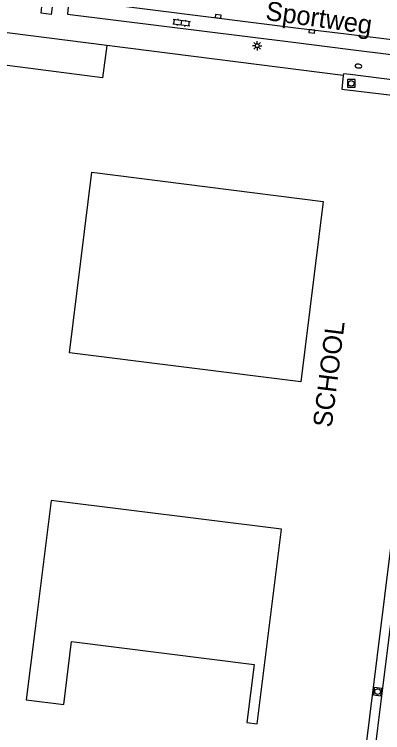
# Model space of a CAD drawing. Extents: x 131000 to 133014, y 396499 to 399001.
# Drawn here: x 132422 to 132470.7, y 396968.2 to 397063.2 of the extents above; entities that cross this region are included whole.
import ezdxf

# ---------------------------------------------------------------- set-up
doc = ezdxf.new("R2010")
doc.units = 0
for name, color, linetype in [('gg-afsc-hekwerk', 7, 'Continuous'), ('gg-anno-openbare ruimte label', 7, 'Continuous'), ('gg-bbg-gedigitaliseerde bebouwing', 7, 'Continuous'), ('gg-bbg-hoofdgebouw', 7, 'Continuous'), ('gg-knt-verharding', 7, 'Continuous'), ('gg-knt-verharding nz', 7, 'Continuous'), ('gt-anno-naam bijzondere bebouwing', 7, 'Continuous'), ('gt-symb-brandkraan', 7, 'Continuous'), ('gt-symb-klinker verharding', 7, 'Continuous'), ('gt-symb-kolk', 7, 'Continuous'), ('gt-symb-lichtmast', 7, 'Continuous'), ('gt-symb-rioolschacht', 7, 'Continuous')]:
    doc.layers.add(name, color=color, linetype=linetype)

# ---------------------------------------------------------------- blocks, each defined once
blk = doc.blocks.new('gt0-RS')
at = {"layer": 'gt-symb-rioolschacht'}
blk.add_lwpolyline([(-0.5, -0.5), (0.5, -0.5), (0.5, 0.5), (-0.5, 0.5)], close=True, dxfattribs=at)
blk.add_circle((0, 0), 0.375, dxfattribs=at)
blk = doc.blocks.new('gt0-LMAST')
at = {"layer": 'gt-symb-lichtmast'}
for p, q in [((-0.182, 0.173), (-0.447, 0.438)), ((-0.005, 0.246), (-0.005, 0.621)), ((0.172, 0.173), (0.437, 0.438)), ((-0.255, -0.004), (-0.63, -0.004)), ((-0.182, -0.181), (-0.447, -0.446)), ((-0.005, -0.254), (-0.005, -0.629)), ((0.437, -0.446), (0.172, -0.181)), ((0.245, -0.004), (0.62, -0.004))]:
    blk.add_line(p, q, dxfattribs=at)
blk.add_circle((-0.005, -0.004), 0.25, dxfattribs=at)
blk = doc.blocks.new('gt0-KOLK')
at = {"layer": 'gt-symb-kolk'}
blk.add_lwpolyline([(0, 0), (0.375, 0), (0.375, 0.4), (-0.375, 0.4), (-0.375, 0), (0, 0)], dxfattribs=at)
blk = doc.blocks.new('gt0-BR')
at = {"layer": 'gt-symb-brandkraan'}
for centre, radius, start, end in [((-0.244, 0), 0.206, 107.56694, 252.43307), ((0.599, -2.664), 3, 106.89205, 107.56694), ((0, -0.691), 0.938, 73.10799, 106.89205), ((-0.599, -2.664), 3, 72.43309, 73.10799), ((0.244, 0), 0.206, 287.56695, 72.43309), ((0.599, 2.664), 3, 252.43307, 253.10797), ((0, 0.691), 0.938, 253.10797, 286.89206), ((-0.599, 2.664), 3, 286.89206, 287.56695)]:
    blk.add_arc(centre, radius, start, end, dxfattribs=at)
blk = doc.blocks.new('gt0-KL1')
at = {"layer": 'gt-symb-klinker verharding'}
for p, q in [((-1.15, 0.3), (1.15, 0.3)), ((-1, -0.3), (-1, 0.3)), ((-0.5, 0.3), (-0.5, 0.45)), ((0, -0.3), (0, 0.3)), ((0.5, 0.3), (0.5, 0.45)), ((1, -0.3), (1, 0.3)), ((-1.15, -0.3), (1.15, -0.3)), ((-0.5, -0.45), (-0.5, -0.3)), ((0.5, -0.45), (0.5, -0.3))]:
    blk.add_line(p, q, dxfattribs=at)

msp = doc.modelspace()

# ---------------------------------------------------------------- linework, layer by layer
at = {"layer": 'gg-afsc-hekwerk'}
msp.add_lwpolyline([(132434.243, 397059.103), (132413.746, 397061.721), (132413.741, 397061.684)], dxfattribs=at)
at = {"layer": 'gg-bbg-gedigitaliseerde bebouwing'}
for points in [[(132457.357, 396995.128), (132426.878, 396998.9), (132424.739, 396981.614)], [(132452.753, 396969.54), (132454.142, 396969.367), (132457.357, 396995.128)], [(132424.739, 396981.614), (132423.604, 396972.522), (132428.551, 396971.904), (132429.59, 396980.24), (132453.713, 396977.23), (132452.753, 396969.54)]]:
    msp.add_lwpolyline(points, dxfattribs=at)
at = {"layer": 'gg-bbg-hoofdgebouw'}
msp.add_line((132465.509, 397055.156), (132434.243, 397059.103), dxfattribs=at)
for points in [[(132434.243, 397059.103), (132433.687, 397054.848), (132418.999, 397056.704), (132418.146, 397049.892), (132418.942, 397049.79), (132418.413, 397045.647)], [(132465.509, 397055.156), (132465.308, 397053.34), (132476.426, 397052.012), (132476.418, 397051.952), (132478.508, 397051.688), (132477.078, 397040.457), (132477.128, 397040.454), (132477.123, 397040.394), (132477.047, 397040.4), (132476.659, 397037.324), (132476.743, 397037.313), (132476.735, 397037.253), (132476.688, 397037.259), (132472.754, 397005.466), (132472.802, 397005.46), (132472.791, 397005.399), (132472.709, 397005.409), (132472.318, 397002.275), (132472.958, 397002.195), (132465.035, 396938.371), (132450.912, 396940.126), (132450.985, 396940.693)], [(132429.294, 397018.428), (132432.254, 397042.356), (132462.847, 397038.473), (132459.894, 397014.602), (132429.294, 397018.428)]]:
    msp.add_lwpolyline(points, dxfattribs=at)
at = {"layer": 'gg-knt-verharding'}
msp.add_line((132458.872, 397059.526), (132466.156, 397058.635), dxfattribs=at)
for points in [[(132426.901, 397063.187), (132425.551, 397063.382), (132425.714, 397064.729), (132427.079, 397064.565), (132426.901, 397063.187)], [(132429.231, 397065.19), (132429.07, 397063.243), (132458.872, 397059.526)], [(132466.156, 397058.635), (132484.629, 397056.347), (132484.816, 397057.761)], [(132480.597, 397053.47), (132466.412, 397055.265), (132465.532, 397055.362), (132465.509, 397055.156)], [(132474.049, 397000.921), (132466.057, 396937.008), (132449.555, 396939.002), (132449.737, 396940.537)]]:
    msp.add_lwpolyline(points, dxfattribs=at)
at = {"layer": 'gg-knt-verharding nz'}
for p, q in [((132459.597, 397061.414), (132465.876, 397060.643)), ((132465.876, 397060.643), (132475.816, 397059.441))]:
    msp.add_line(p, q, dxfattribs=at)
msp.add_lwpolyline([(132429.231, 397065.19), (132434.741, 397064.527), (132459.597, 397061.414)], dxfattribs=at)

# ---------------------------------------------------------------- block references
at = {"layer": 'gt-symb-brandkraan', "rotation": 174.26090150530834}
msp.add_blockref('gt0-BR', (132467.526, 397056.383), dxfattribs=at)
at = {"layer": 'gt-symb-klinker verharding', "rotation": -7.125016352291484}
msp.add_blockref('gt0-KL1', (132444.138, 397062.133), dxfattribs=at)
at = {"layer": 'gt-symb-kolk'}
for p, rotation in [((132448.934, 397062.754), -7.125016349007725), ((132461.37, 397061.198), 173.05258934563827)]:
    msp.add_blockref('gt0-KOLK', p, dxfattribs=dict(at, rotation=rotation))
at = {"layer": 'gt-symb-lichtmast'}
msp.add_blockref('gt0-LMAST', (132454.145, 397059.079), dxfattribs=at)
at = {"layer": 'gt-symb-rioolschacht'}
msp.add_blockref('gt0-RS', (132466.566, 397054.096), dxfattribs=at)
at = {"layer": 'gt-symb-rioolschacht', "rotation": 82.81492520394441}
msp.add_blockref('gt0-RS', (132470.05, 396973.621), dxfattribs=at)

# ---------------------------------------------------------------- texts
at = {"layer": 'gg-anno-openbare ruimte label'}
msp.add_text('Sportweg', height=2.5, rotation=352.1, dxfattribs=at).set_placement((132455.149, 397062.508))
at = {"layer": 'gt-anno-naam bijzondere bebouwing'}
msp.add_text('SCHOOL', height=2.5, rotation=82.93186, dxfattribs=at).set_placement((132463.977, 397008.483))

doc.saveas('drawing.dxf')
